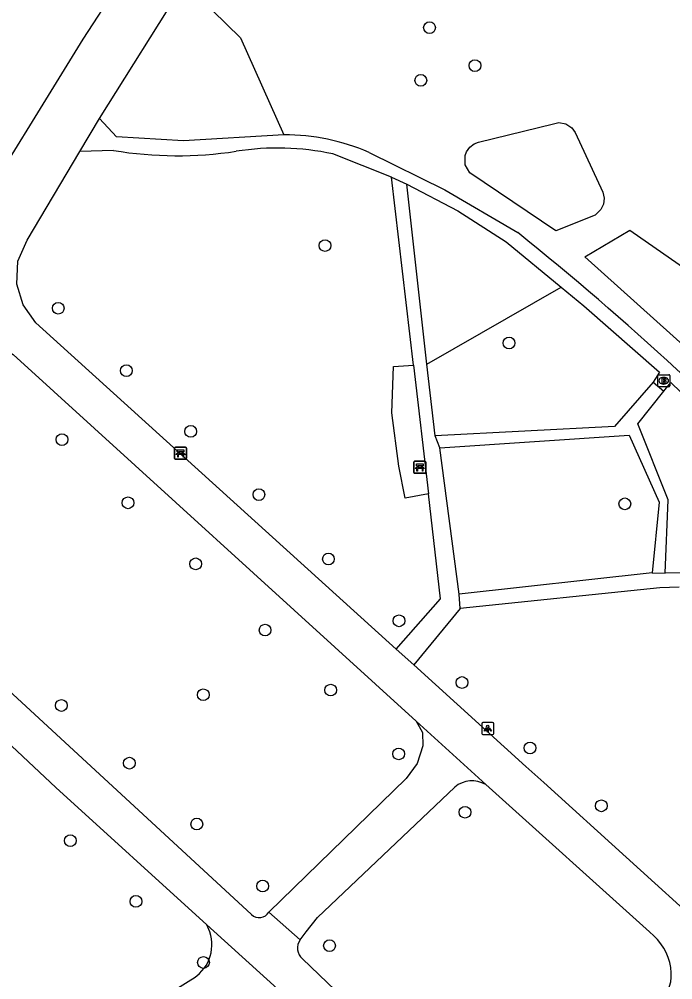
# Model space of a CAD drawing. Extents: x 161402 to 161933, y 381650 to 382313.
# Drawn here: x 161587.5 to 161641.8, y 381996 to 382075.9 of the extents above; entities that cross this region are included whole.
import ezdxf

# ---------------------------------------------------------------- set-up
doc = ezdxf.new("R2010")
doc.units = 0
for name, color, linetype in [('IMGEO_Bank', 7, 'Continuous'), ('IMGEO_Boom', 7, 'Continuous'), ('IMGEO_Brandkraan', 7, 'Continuous'), ('IMGEO_Groenvoorziening', 7, 'Continuous'), ('IMGEO_Lichtpunt', 7, 'Continuous'), ('IMGEO_Voetpad_gesloten', 7, 'Continuous'), ('IMGEO_Voetpad_halfverhard', 7, 'Continuous')]:
    doc.layers.add(name, color=color, linetype=linetype)

msp = doc.modelspace()

# ---------------------------------------------------------------- linework, layer by layer
at = {"layer": 'IMGEO_Bank'}
for p, q in [((161600.391, 382039.381), (161600.391, 382040.222)), ((161600.391, 382040.222), (161600.391, 382039.381)), ((161600.466, 382040.306), (161601.307, 382040.306)), ((161601.307, 382040.306), (161600.466, 382040.306)), ((161601.391, 382040.231), (161601.391, 382039.39)), ((161601.391, 382039.39), (161601.391, 382040.231)), ((161601.088, 382039.704), (161600.695, 382039.704)), ((161600.7, 382039.812), (161600.7, 382039.918)), ((161600.744, 382039.918), (161600.744, 382039.812)), ((161601.032, 382039.924), (161600.75, 382039.924)), ((161600.75, 382039.806), (161601.032, 382039.806)), ((161601.038, 382039.812), (161601.038, 382039.918)), ((161601.082, 382039.918), (161601.082, 382039.812)), ((161601.316, 382039.306), (161600.475, 382039.306)), ((161600.475, 382039.306), (161601.316, 382039.306)), ((161620.296, 382038.222), (161620.296, 382039.063)), ((161620.296, 382039.063), (161620.296, 382038.222)), ((161620.371, 382039.147), (161621.212, 382039.147)), ((161621.212, 382039.147), (161620.371, 382039.147)), ((161620.605, 382038.653), (161620.605, 382038.759)), ((161620.649, 382038.759), (161620.649, 382038.653)), ((161620.937, 382038.765), (161620.655, 382038.765)), ((161620.655, 382038.647), (161620.937, 382038.647)), ((161620.943, 382038.653), (161620.943, 382038.759)), ((161620.987, 382038.759), (161620.987, 382038.653)), ((161621.296, 382039.072), (161621.296, 382038.231)), ((161621.296, 382038.231), (161621.296, 382039.072)), ((161621.221, 382038.147), (161620.38, 382038.147)), ((161620.38, 382038.147), (161621.221, 382038.147)), ((161620.993, 382038.545), (161620.6, 382038.545))]:
    msp.add_line(p, q, dxfattribs=at)
for points in [[(161600.638, 382039.704), (161600.496, 382039.704), (161600.608, 382039.806), (161600.694, 382039.806)], [(161600.694, 382039.924), (161600.608, 382039.924), (161600.608, 382040.085), (161601.171, 382040.085), (161601.171, 382039.924), (161601.088, 382039.924)], [(161600.688, 382039.697), (161600.688, 382039.49), (161600.645, 382039.49), (161600.645, 382039.697)], [(161601.088, 382039.806), (161601.171, 382039.806), (161601.283, 382039.704), (161601.144, 382039.704)], [(161601.138, 382039.697), (161601.138, 382039.49), (161601.094, 382039.49), (161601.094, 382039.697)], [(161620.543, 382038.545), (161620.401, 382038.545), (161620.513, 382038.647), (161620.599, 382038.647)], [(161620.599, 382038.765), (161620.513, 382038.765), (161620.513, 382038.926), (161621.076, 382038.926), (161621.076, 382038.765), (161620.993, 382038.765)], [(161620.993, 382038.647), (161621.076, 382038.647), (161621.188, 382038.545), (161621.049, 382038.545)], [(161620.593, 382038.538), (161620.593, 382038.331), (161620.55, 382038.331), (161620.55, 382038.538)], [(161621.043, 382038.538), (161621.043, 382038.331), (161620.999, 382038.331), (161620.999, 382038.538)]]:
    msp.add_lwpolyline(points, dxfattribs=at)
for centre, radius, start, end in [((161600.469, 382040.228), 0.0779, 92.4484, 184.28452), ((161600.469, 382040.228), 0.0779, 92.4484, 184.28452), ((161601.313, 382040.228), 0.0779, 2.4484, 94.28452), ((161601.313, 382040.228), 0.0779, 2.4484, 94.28452), ((161600.469, 382039.384), 0.0779, 182.4484, 274.28452), ((161600.469, 382039.384), 0.0779, 182.4484, 274.28452), ((161600.638, 382039.697), 0.00671, 2.89567, 87.10433), ((161600.695, 382039.697), 0.00671, 92.89567, 177.10433), ((161600.693, 382039.917), 0.00671, 2.89567, 87.10433), ((161600.693, 382039.813), 0.00671, 272.89567, 357.10433), ((161600.75, 382039.917), 0.00671, 92.89567, 177.10433), ((161600.75, 382039.813), 0.00671, 182.89567, 267.10433), ((161601.032, 382039.917), 0.00671, 2.89567, 87.10433), ((161601.032, 382039.813), 0.00671, 272.89567, 357.10433), ((161601.089, 382039.917), 0.00671, 92.89567, 177.10433), ((161601.089, 382039.813), 0.00671, 182.89567, 267.10433), ((161601.087, 382039.697), 0.00671, 2.89567, 87.10433), ((161601.144, 382039.697), 0.00671, 92.89567, 177.10433), ((161601.313, 382039.384), 0.0779, 272.4484, 4.28452), ((161601.313, 382039.384), 0.0779, 272.4484, 4.28452), ((161620.374, 382039.069), 0.0779, 92.4484, 184.28452), ((161620.374, 382039.069), 0.0779, 92.4484, 184.28452), ((161620.598, 382038.758), 0.00671, 2.89567, 87.10433), ((161620.598, 382038.654), 0.00671, 272.89567, 357.10433), ((161620.655, 382038.758), 0.00671, 92.89567, 177.10433), ((161620.655, 382038.654), 0.00671, 182.89567, 267.10433), ((161620.937, 382038.758), 0.00671, 2.89567, 87.10433), ((161620.937, 382038.654), 0.00671, 272.89567, 357.10433), ((161620.994, 382038.758), 0.00671, 92.89567, 177.10433), ((161620.994, 382038.654), 0.00671, 182.89567, 267.10433), ((161621.218, 382039.069), 0.0779, 2.4484, 94.28452), ((161621.218, 382039.069), 0.0779, 2.4484, 94.28452), ((161620.374, 382038.225), 0.0779, 182.4484, 274.28452), ((161620.374, 382038.225), 0.0779, 182.4484, 274.28452), ((161620.543, 382038.538), 0.00671, 2.89567, 87.10433), ((161620.6, 382038.538), 0.00671, 92.89567, 177.10433), ((161620.992, 382038.538), 0.00671, 2.89567, 87.10433), ((161621.049, 382038.538), 0.00671, 92.89567, 177.10433), ((161621.218, 382038.225), 0.0779, 272.4484, 4.28452), ((161621.218, 382038.225), 0.0779, 272.4484, 4.28452)]:
    msp.add_arc(centre, radius, start, end, dxfattribs=at)
at = {"layer": 'IMGEO_Boom'}
for centre in [(161621.597, 382075.206), (161625.375, 382072.051), (161620.872, 382070.823), (161612.902, 382057.084), (161590.71, 382051.872), (161628.212, 382048.976), (161596.38, 382046.68), (161601.733, 382041.626), (161591.022, 382040.945), (161596.515, 382035.688), (161607.403, 382036.37), (161637.844, 382035.6), (161613.188, 382031.013), (161602.146, 382030.61), (161619.061, 382025.873), (161607.919, 382025.101), (161624.3, 382020.742), (161602.775, 382019.722), (161613.373, 382020.111), (161590.974, 382018.833), (161629.958, 382015.296), (161619.031, 382014.804), (161596.63, 382014.034), (161635.892, 382010.488), (161624.548, 382009.954), (161602.236, 382008.969), (161591.719, 382007.59), (161607.716, 382003.814), (161597.173, 382002.537), (161613.278, 381998.853), (161602.792, 381997.458)]:
    msp.add_circle(centre, 0.489, dxfattribs=at)
at = {"layer": 'IMGEO_Brandkraan'}
for p, q in [((161640.577, 382045.418), (161640.577, 382046.27)), ((161640.652, 382046.344), (161641.504, 382046.344)), ((161641.065, 382046.124), (161641.09, 382046.124)), ((161641.578, 382046.27), (161641.578, 382045.418)), ((161641.504, 382045.344), (161640.652, 382045.344)), ((161641.088, 382045.564), (161641.063, 382045.564))]:
    msp.add_line(p, q, dxfattribs=at)
for points in [[(161640.577, 382045.418), (161640.577, 382046.27)], [(161640.652, 382046.344), (161641.504, 382046.344)], [(161640.925, 382046.044), (161640.925, 382045.644), (161641.138, 382045.644)], [(161641.156, 382046.044), (161640.925, 382046.044)], [(161641.104, 382045.963), (161641.05, 382045.963), (161641.05, 382045.887)], [(161641.05, 382045.887), (161641.103, 382045.887)], [(161641.112, 382045.811), (161641.05, 382045.811), (161641.05, 382045.73)], [(161641.578, 382046.27), (161641.578, 382045.418)], [(161641.504, 382045.344), (161640.652, 382045.344)], [(161641.05, 382045.73), (161641.112, 382045.73)]]:
    msp.add_lwpolyline(points, dxfattribs=at)
for centre, radius, start, end in [((161640.654, 382046.268), 0.0765, 91.55205, 178.44795), ((161640.654, 382046.268), 0.0765, 91.55205, 178.44795), ((161641.105, 382045.925), 0.0379, 267.82845, 90.93552), ((161641.113, 382045.77), 0.0404, 269.87594, 90.50774), ((161641.16, 382045.899), 0.145, 59.4692, 91.53667), ((161641.185, 382045.946), 0.0922, 285.51372, 58.15012), ((161641.19, 382045.754), 0.105, 301.31148, 78.98903), ((161641.502, 382046.268), 0.0765, 1.55205, 88.44795), ((161641.502, 382046.268), 0.0765, 1.55205, 88.44795), ((161640.654, 382045.42), 0.0765, 181.55205, 268.44795), ((161640.654, 382045.42), 0.0765, 181.55205, 268.44795), ((161641.144, 382045.895), 0.251, 268.66757, 293.53466), ((161641.502, 382045.42), 0.0765, 271.55205, 358.44795), ((161641.502, 382045.42), 0.0765, 271.55205, 358.44795)]:
    msp.add_arc(centre, radius, start, end, dxfattribs=at)
for centre, major_axis, ratio, start_param, end_param in [((161641.064, 382045.844), (-0.387, 0.002), 0.722429, 4.712389, 7.853982), ((161641.089, 382045.844), (-0.39, 0.002), 0.717154, 1.570796, 4.712389)]:
    msp.add_ellipse(centre, major_axis=major_axis, ratio=ratio, start_param=start_param, end_param=end_param, dxfattribs=at)
at = {"layer": 'IMGEO_Groenvoorziening'}
for points in [[(161601.21, 382078.942), (161605.875, 382074.355), (161609.485, 382066.301)], [(161632.117, 382058.311), (161624.963, 382063.128), (161624.563, 382063.803), (161624.554, 382064.587), (161624.664, 382064.884), (161624.939, 382065.27), (161625.319, 382065.553), (161625.663, 382065.683), (161631.902, 382067.22), (161632.347, 382067.312), (161632.943, 382067.213), (161633.447, 382066.881), (161633.721, 382066.492), (161636.026, 382061.526), (161636.123, 382061.032), (161636.063, 382060.533), (161635.852, 382060.076), (161635.387, 382059.62), (161632.117, 382058.311)], [(161648.405, 382044.13), (161648.024, 382044.176), (161647.574, 382044.415), (161634.513, 382056.15), (161638.261, 382058.363), (161650.012, 382050.176), (161650.378, 382049.795), (161650.571, 382049.457), (161650.719, 382048.893), (161650.717, 382048.503), (161649.274, 382044.537), (161648.899, 382044.253), (161648.405, 382044.13)], [(161621.386, 382047.214), (161632.553, 382053.623)], [(161621.506, 382036.425), (161619.567, 382036.081), (161619.036, 382038.731), (161618.459, 382043.171), (161618.607, 382047.031), (161620.259, 382047.132)]]:
    msp.add_lwpolyline(points, dxfattribs=at)
at = {"layer": 'IMGEO_Lichtpunt'}
for p, q in [((161625.945, 382017.309), (161625.945, 382016.502)), ((161625.945, 382017.309), (161625.945, 382016.502)), ((161626.847, 382017.404), (161626.039, 382017.404)), ((161626.847, 382017.404), (161626.039, 382017.404)), ((161626.941, 382016.502), (161626.941, 382017.309)), ((161626.941, 382016.502), (161626.941, 382017.309)), ((161626.039, 382016.408), (161626.847, 382016.408)), ((161626.039, 382016.408), (161626.847, 382016.408))]:
    msp.add_line(p, q, dxfattribs=at)
for points in [[(161626.319, 382016.973), (161626.358, 382016.945), (161626.17, 382016.683), (161626.132, 382016.71), (161626.319, 382016.973)], [(161626.421, 382016.925), (161626.468, 382016.925), (161626.468, 382016.603), (161626.421, 382016.603), (161626.421, 382016.925)], [(161626.531, 382016.945), (161626.569, 382016.972), (161626.756, 382016.71), (161626.717, 382016.682), (161626.531, 382016.945)]]:
    msp.add_lwpolyline(points, dxfattribs=at)
msp.add_circle((161626.444, 382017.107), 0.0994, dxfattribs=at)
for centre, start, end in [((161626.039, 382017.309), 90, 180), ((161626.039, 382017.309), 90, 180), ((161626.847, 382017.309), 0, 90), ((161626.847, 382017.309), 0, 90), ((161626.039, 382016.502), 180, 270), ((161626.039, 382016.502), 180, 270), ((161626.847, 382016.502), 270, 0), ((161626.847, 382016.502), 270, 360)]:
    msp.add_arc(centre, 0.0946, start, end, dxfattribs=at)
at = {"layer": 'IMGEO_Voetpad_gesloten'}
for points in [[(161620.728, 382112.027), (161616.48, 382107.434), (161612.452, 382102.646), (161608.254, 382097.285), (161598.47, 382083.033), (161592.764, 382074.245), (161582.818, 382058.156)], [(161594.145, 382067.66), (161601.21, 382078.942)], [(161592.51, 382064.912), (161594.145, 382067.66)], [(161587.35, 382055.783), (161588.122, 382057.524), (161592.51, 382064.912)], [(161618.822, 382023.52), (161588.839, 382050.654), (161587.788, 382052.14), (161587.259, 382053.881), (161587.35, 382055.783)], [(161581.425, 382047.268), (161582.51, 382048.162), (161583.611, 382048.649), (161584.795, 382048.872), (161585.966, 382048.656), (161586.971, 382048.017), (161620.495, 382017.54)], [(161606.792, 382001.445), (161579.342, 382026.767), (161574.473, 382031.494), (161573.524, 382033.118), (161573.21, 382034.265), (161573.408, 382035.438), (161574.039, 382037.028)], [(161570.953, 382029.807), (161580.388, 382021.484), (161590.516, 382012.008), (161603.06, 382000.577)], [(161620.28, 382022.201), (161618.822, 382023.52)], [(161647.46, 381998.336), (161644.811, 382000), (161631.093, 382012.414), (161629.601, 382013.765), (161620.28, 382022.201)], [(161620.495, 382017.54), (161621.022, 382016.582), (161621.031, 382015.488), (161620.566, 382014.018), (161619.663, 382012.768), (161608.216, 382001.645)], [(161620.495, 382017.54), (161626.268, 382012.248)], [(161626.268, 382012.248), (161639.885, 382000), (161640.252, 381999.67)], [(161610.829, 381999.35), (161611.333, 382000), (161612.271, 382001.21), (161623.708, 382012.044)], [(161610.829, 381999.35), (161608.216, 382001.645)], [(161603.06, 382000.577), (161609.536, 381994.735), (161609.481, 381994.662)], [(161603.317, 382000), (161603.06, 382000.577)], [(161626.611, 381983.224), (161616.505, 381992.53), (161611.039, 381997.76)], [(161564.352, 381977.941), (161583.479, 381985.287), (161587.131, 381987.072), (161590.67, 381989.071), (161601.751, 381996.018)]]:
    msp.add_lwpolyline(points, dxfattribs=at)
for centre, radius, start, end in [((161625.13, 382010.369), 2.197, 58.79032, 130.32194), ((161607.429, 382002.081), 0.9, 224.99109, 330.99864), ((161600.162, 381998.942), 3.327, 298.51684, 18.54674), ((161637.259, 381996.38), 4.448, 2.73766, 47.71119), ((161611.772, 381998.666), 1.165, 144.04318, 231.00446), ((161638.58, 381996.402), 3.128, 308.68476, 3.47516)]:
    msp.add_arc(centre, radius, start, end, dxfattribs=at)
at = {"layer": 'IMGEO_Voetpad_halfverhard'}
for points in [[(161609.485, 382066.301), (161601.117, 382065.804), (161595.564, 382066.123), (161594.145, 382067.66)], [(161595.302, 382064.992), (161592.51, 382064.912)], [(161618.437, 382062.782), (161613.557, 382064.703)], [(161616.565, 382064.831), (161622.865, 382061.717), (161628.932, 382058.17)], [(161620.259, 382047.132), (161618.437, 382062.782)], [(161618.437, 382062.782), (161619.696, 382062.203)], [(161619.696, 382062.203), (161623.938, 382059.973), (161627.983, 382057.404), (161632.553, 382053.623)], [(161621.386, 382047.214), (161619.696, 382062.203)], [(161632.553, 382053.623), (161634.437, 382052.065), (161640.735, 382046.543), (161640.206, 382045.725)], [(161620.259, 382047.132), (161621.506, 382036.425)], [(161622.059, 382041.245), (161621.386, 382047.214)], [(161640.206, 382045.725), (161636.984, 382042.021), (161622.059, 382041.245)], [(161641.199, 382029.828), (161641.44, 382035.922), (161638.913, 382042.245), (161641.095, 382044.983)], [(161640.206, 382045.725), (161641.095, 382044.983)], [(161641.095, 382044.983), (161641.665, 382045.697), (161651.696, 382035.992), (161655.471, 382032.023)], [(161622.457, 382040.269), (161622.059, 382041.245)], [(161622.457, 382040.269), (161638.218, 382041.303), (161640.692, 382035.754), (161640.12, 382029.874)], [(161624.069, 382028.091), (161622.457, 382040.269)], [(161618.822, 382023.52), (161622.522, 382027.703), (161621.506, 382036.425)], [(161655.471, 382032.023), (161652.686, 382030.018), (161641.199, 382029.828)], [(161640.12, 382029.874), (161624.069, 382028.091)], [(161640.12, 382029.874), (161641.199, 382029.828)], [(161642.359, 382028.665), (161640.76, 382028.608), (161624.15, 382026.911)], [(161624.15, 382026.911), (161624.069, 382028.091)], [(161624.15, 382026.911), (161620.28, 382022.201)]]:
    msp.add_lwpolyline(points, dxfattribs=at)
for centre, radius, start, end in [((161609.468, 382048.437), 17.864, 66.59399, 89.947), ((161600.632, 382097.146), 32.593, 260.5881, 278.62696), ((161608.957, 382043.445), 21.75, 77.7893, 99.08859), ((161468.956, 381858.922), 255.523, 43.40925, 51.23898)]:
    msp.add_arc(centre, radius, start, end, dxfattribs=at)

doc.saveas('drawing.dxf')
